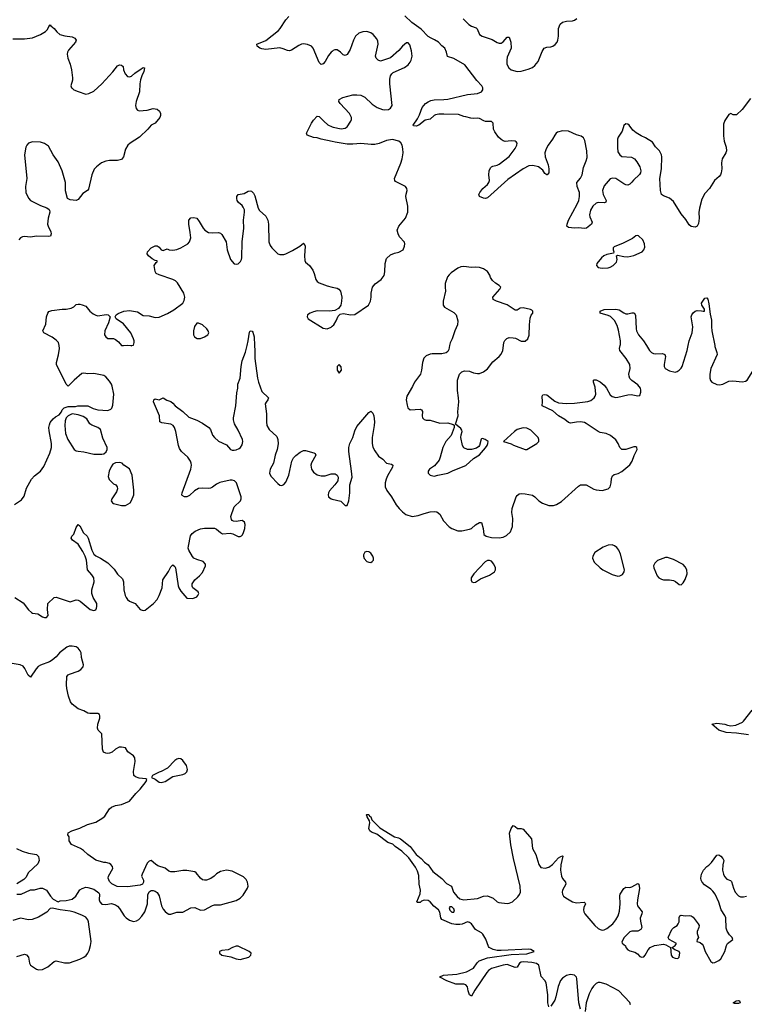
# Model space of a CAD drawing. Header units: inches. Extents: x 1449094 to 1618372, y 389908 to 534307.
# Tile 410 of 494: x 1596840 to 1604167, y 453334 to 463298. Entities that reach past the tile are written whole.
import ezdxf

# ---------------------------------------------------------------- set-up
doc = ezdxf.new("R2010")
doc.units = ezdxf.units.IN
doc.header["$MEASUREMENT"] = 0
for name, color, linetype in [('B5495', 7, 'Continuous'), ('B5496', 7, 'Continuous'), ('B6405', 7, 'Continuous'), ('B6406', 7, 'Continuous')]:
    doc.layers.add(name, color=color, linetype=linetype)

msp = doc.modelspace()

# ---------------------------------------------------------------- linework, layer by layer
at = {"layer": 'B5495', "color": 5}
for points, elevation in [([(1596786.3, 458393.7), (1596860.2, 458439.8), (1596884.1, 458475.9), (1596910, 458556), (1596960.7, 458650), (1596990, 458683.8), (1597050, 458728.2), (1597083.5, 458776.5), (1597144.2, 458910), (1597161.5, 458970), (1597163.1, 459010), (1597138.2, 459138.2), (1597136.4, 459170), (1597141.1, 459198.9), (1597150, 459220.7), (1597179.6, 459260.4), (1597201.5, 459278.5), (1597240.2, 459299.8), (1597262, 459330), (1597269, 459350), (1597290, 459371.3), (1597330, 459384.7), (1597405.4, 459385.4), (1597429.1, 459390.9), (1597530, 459390.4), (1597583.6, 459363.6), (1597630, 459350.4), (1597730, 459344.9), (1597762, 459358), (1597771.6, 459368.4), (1597783.6, 459396.4), (1597793, 459510), (1597776, 459590), (1597769.7, 459610), (1597750, 459640.7), (1597710, 459685.6), (1597690, 459697.4), (1597590, 459718), (1597530, 459714.5), (1597490, 459721.2), (1597470, 459717.2), (1597390, 459649), (1597330, 459588), (1597310, 459608.7), (1597213.2, 459810), (1597213.2, 459830), (1597233, 459907), (1597242, 459970), (1597240.7, 460000)], 540), ([(1596790, 457450.4), (1596877, 457397), (1596930, 457325.5), (1596959.9, 457299.9), (1596970, 457294), (1597025.2, 457285.2), (1597070, 457254.8), (1597090, 457247.3), (1597112.1, 457247.9), (1597129, 457270), (1597122, 457330), (1597126, 457390), (1597190, 457450.8), (1597210, 457453), (1597350, 457408.2), (1597410, 457426.4), (1597430, 457424.4), (1597452.6, 457412.6), (1597551.3, 457330), (1597590, 457318.8), (1597610, 457326.8), (1597618, 457342), (1597621.5, 457358.5), (1597618.7, 457390), (1597583, 457450), (1597568.3, 457490), (1597568.6, 457530), (1597592.7, 457610), (1597588.6, 457650), (1597570, 457679.7), (1597524.4, 457730), (1597514.8, 457830), (1597502, 457870), (1597478.1, 457918.1), (1597430, 457989.6), (1597373.2, 458030), (1597362, 458050), (1597368, 458070), (1597386.6, 458093.4), (1597410, 458161), (1597430, 458191.3), (1597450, 458176), (1597485.7, 458105.7), (1597521.6, 458070), (1597532.7, 458052.7), (1597568.3, 457930), (1597589.5, 457889.4), (1597610, 457872.9), (1597657.1, 457850), (1597730, 457801.3), (1597796.4, 457736.4), (1597830, 457687), (1597878.8, 457638.8), (1597890.3, 457610), (1597893.8, 457530), (1597907.1, 457470), (1597916.1, 457450), (1597930, 457430.3), (1597950, 457414.3), (1598009.1, 457389.1), (1598059.1, 457330), (1598090, 457319.5), (1598110, 457324.2), (1598193.6, 457390), (1598229.8, 457430.2), (1598250, 457470.7), (1598279.7, 457550), (1598288, 457630), (1598346.4, 457713.6), (1598370, 457761), (1598390, 457781), (1598410, 457764.7), (1598414.9, 457750), (1598444.4, 457570), (1598450.3, 457550), (1598470, 457515.5), (1598530, 457444.7), (1598590, 457442), (1598630, 457459.1), (1598642.7, 457470), (1598652, 457490), (1598650, 457498), (1598645.2, 457510), (1598592.7, 457550), (1598585.8, 457565.8), (1598585.6, 457590), (1598609.8, 457630.2), (1598659.6, 457670), (1598690, 457704.9), (1598719.3, 457770), (1598719, 457790), (1598694.2, 457814.2), (1598630, 457834), (1598602.7, 457850), (1598587, 457867), (1598552, 457930), (1598545.1, 457950), (1598545.6, 457970), (1598566.5, 458073.5), (1598582.7, 458097.3), (1598616.3, 458123.7), (1598670, 458144.4), (1598710, 458152.2), (1598810, 458153.4), (1598830, 458144), (1598870, 458107.3), (1598890, 458096.3), (1598970, 458102.4), (1598996, 458096), (1599050, 458068.4), (1599070, 458068.2), (1599083.3, 458076.7), (1599093.2, 458086.8), (1599104.2, 458110), (1599116, 458150), (1599118.9, 458190), (1599113.3, 458213.3), (1599090, 458229.6), (1599030, 458221.6), (1599002.9, 458222.9), (1598990, 458229.2), (1598981, 458241), (1598974, 458270), (1599008, 458370), (1599071.8, 458428.2), (1599081.1, 458450), (1599080.4, 458470), (1599032, 458612), (1599012.2, 458632.2), (1598990, 458637.8), (1598970, 458637.4), (1598865.5, 458614.5), (1598830, 458596.3), (1598790, 458566), (1598770, 458558.7), (1598750, 458555.1), (1598690, 458558.7), (1598650, 458555.1), (1598607.9, 458532.1), (1598556.7, 458483.3), (1598530.4, 458469.7), (1598508, 458470), (1598483.3, 458483.3), (1598479.3, 458490), (1598481.6, 458510), (1598569.6, 458750.3), (1598578, 458790), (1598575.1, 458810), (1598567.3, 458830), (1598540.5, 458870), (1598477.6, 458930), (1598457.8, 458957.8), (1598447.7, 458987.7), (1598418.7, 459130), (1598404.4, 459170), (1598391.2, 459190), (1598370, 459206.3), (1598277.5, 459217.5), (1598257.2, 459230), (1598253.2, 459290), (1598194, 459430), (1598195.3, 459450), (1598210, 459461), (1598250, 459452), (1598290, 459471.3), (1598327.3, 459447.3), (1598370, 459434.8), (1598390, 459418.8), (1598414, 459390), (1598490, 459334.4), (1598550, 459275.8), (1598630, 459244.9), (1598690, 459215.3), (1598751.4, 459171.4), (1598768.4, 459150), (1598790, 459093.4), (1598808.5, 459070), (1598850, 459034.6), (1598930, 458994.9), (1598972.7, 458950), (1598990, 458942.2), (1599010, 458940.7), (1599030, 458944.4), (1599060.3, 458959.7), (1599073.3, 458970), (1599090, 458994.8), (1599096.4, 459030), (1599093.3, 459050), (1599050, 459145.6), (1599012.1, 459210), (1599001.5, 459250), (1599000.9, 459270), (1599024.5, 459390), (1599036.3, 459523.7), (1599047, 459570), (1599047.6, 459610), (1599069.7, 459670), (1599078.3, 459790), (1599090, 459846), (1599125.1, 459934.9), (1599140.3, 460000)], 520), ([(1597962.8, 460000), (1597970, 459998.8), (1597973.3, 460000)], 540), ([(1599216, 460000), (1599219.1, 459950), (1599218.2, 459870), (1599245.3, 459670), (1599255.3, 459630), (1599290, 459534.8), (1599354.8, 459470), (1599350.8, 459450), (1599332.2, 459427.8), (1599323.8, 459410), (1599335.8, 459310), (1599335.8, 459230), (1599340.3, 459190), (1599363.8, 459150), (1599439.3, 459079.3), (1599450.4, 459050), (1599452.3, 459007.7), (1599444.9, 458950), (1599424.2, 458890), (1599406, 458810), (1599374.3, 458750), (1599367.9, 458710), (1599380.4, 458680.4), (1599450, 458603), (1599470, 458588.2), (1599490, 458586), (1599510, 458595.5), (1599530, 458619.1), (1599560.4, 458690), (1599591, 458829), (1599610, 458864), (1599631.2, 458888.8), (1599676.6, 458923.4), (1599710, 458938), (1599730, 458938), (1599814.9, 458914.9), (1599827.3, 458907.3), (1599834.8, 458890), (1599790, 458813.2), (1599785.3, 458790), (1599790.4, 458750), (1599810, 458720.5), (1599850, 458693), (1599890, 458681.6), (1599930, 458683.8), (1599990, 458702), (1600000, 458702.2)], 520), ([(1600000, 458559.2), (1599974, 458530), (1599963, 458510), (1599959.1, 458490), (1599964, 458470), (1599990, 458448), (1600000, 458445.8)], 520), ([(1596810, 454449), (1596855.3, 454450), (1596950, 454491), (1596988.9, 454491.1), (1597046, 454510), (1597070, 454510.8), (1597110.7, 454490.7), (1597152, 454430), (1597179.6, 454399.6), (1597230, 454372), (1597250, 454382), (1597310, 454384.7), (1597370, 454398.8), (1597409, 454430), (1597423.2, 454456.8), (1597450, 454491.3), (1597473.6, 454506.4), (1597510, 454518), (1597530, 454516), (1597590, 454498), (1597641, 454461), (1597646, 454450), (1597644.9, 454390), (1597650.7, 454370), (1597670, 454347.3), (1597710, 454343.8), (1597770, 454353.4), (1597810, 454342), (1597830, 454327.7), (1597850, 454304.9), (1597897.8, 454230), (1597916.5, 454210), (1597950, 454186), (1597990, 454173.5), (1598021.1, 454178.9), (1598046.4, 454193.6), (1598075.5, 454224.5), (1598106, 454270), (1598133.3, 454350), (1598136.5, 454443.5), (1598150, 454472), (1598170, 454484.7), (1598190, 454486), (1598210, 454480.7), (1598230, 454466.8), (1598251.7, 454431.7), (1598275.6, 454330), (1598290, 454298), (1598310, 454272.4), (1598330, 454255.8), (1598350, 454247.2), (1598370, 454245.3), (1598430, 454265.5), (1598490, 454264.9), (1598570.5, 454310.5), (1598610, 454312.7), (1598670, 454286.4), (1598710, 454288.5), (1598790, 454334.9), (1598810, 454339.5), (1598870, 454339.5), (1599030, 454383.1), (1599071, 454409), (1599100.4, 454439.6), (1599142.9, 454510), (1599149.6, 454530), (1599144.5, 454570), (1599130, 454596), (1599104.2, 454624.2), (1598990, 454682), (1598930, 454691.3), (1598870, 454677.4), (1598830, 454653.3), (1598808, 454630), (1598773.9, 454606.1), (1598730, 454589.6), (1598710, 454589.5), (1598690, 454595.1), (1598670, 454609.4), (1598624.4, 454664.4), (1598610, 454675.1), (1598530, 454688.5), (1598490.3, 454689.7), (1598410, 454676.2), (1598370, 454674.5), (1598350, 454680.9), (1598310, 454712.3), (1598237, 454737), (1598212.3, 454752.3), (1598170, 454789), (1598150, 454784), (1598130, 454762), (1598077.3, 454650), (1598071, 454630), (1598091.3, 454590), (1598091.3, 454570), (1598082, 454550), (1598059.1, 454540.9), (1597930, 454524.5), (1597826, 454526), (1597773.6, 454553.6), (1597750, 454578), (1597735.3, 454610), (1597738, 454630), (1597782, 454710), (1597778, 454730), (1597762, 454750), (1597750, 454759), (1597710, 454769), (1597690, 454769), (1597610, 454793.2), (1597529, 454850), (1597484, 454890), (1597454, 454910), (1597365.2, 454950), (1597339, 454990), (1597339, 455030), (1597328.7, 455050), (1597329.3, 455070.7), (1597368, 455090), (1597450, 455116.3), (1597526.7, 455153.3), (1597610, 455178), (1597679.5, 455220.5), (1597701.3, 455238.7), (1597748.3, 455311.7), (1597770, 455330.7), (1597810, 455346.8), (1597870, 455356), (1597950, 455391), (1598014.2, 455465.8), (1598059, 455510), (1598118, 455590), (1598126, 455610), (1598115.3, 455615.3), (1598050, 455621.2), (1598010, 455637.2), (1597994, 455650), (1597989.6, 455690), (1598009.6, 455790), (1598004.5, 455830), (1597992.7, 455850), (1597934, 455890), (1597909, 455929), (1597870, 455937.2), (1597845.2, 455934.8), (1597810, 455917.2), (1597774.6, 455885.4), (1597750, 455876.3), (1597730, 455873), (1597710, 455876.3), (1597687.2, 455887.3), (1597677.5, 455917.5), (1597669.7, 456069.7), (1597634.5, 456110), (1597626.3, 456130), (1597631.1, 456170), (1597651.5, 456230), (1597651.8, 456251.8), (1597646, 456266), (1597630, 456277.2), (1597550, 456277), (1597530, 456282), (1597490, 456302.4), (1597430, 456324.7), (1597372.6, 456372.6), (1597355.1, 456395.1), (1597333.1, 456453.1), (1597315.5, 456530), (1597312.9, 456567.1), (1597316.9, 456650), (1597330.9, 456669.1), (1597343.5, 456676.5), (1597430, 456705.3), (1597457.7, 456722.3), (1597480.9, 456750), (1597485.1, 456770), (1597465.3, 456845.3), (1597460.9, 456890), (1597453.1, 456910), (1597430, 456938.3), (1597410, 456951.4), (1597370, 456959.9), (1597340.9, 456959), (1597317, 456950), (1597243.1, 456890), (1597208.4, 456850), (1597170, 456816.9), (1597140.8, 456799.2), (1597050, 456765.6), (1597027.9, 456752.1), (1597008.2, 456730), (1596950, 456644), (1596925.4, 456665.4), (1596893.8, 456733.8), (1596876.5, 456756.5), (1596844, 456770), (1596763.5, 456783.5)], 520), ([(1596809.6, 454910.4), (1596864.1, 454884.1), (1596930, 454864), (1597010, 454850.8), (1597030, 454831.3), (1597038.8, 454790), (1597023.5, 454756.5), (1596930.4, 454669.6), (1596901.6, 454618.4), (1596883.8, 454596.2), (1596810, 454554)], 520), ([(1596810, 453816.5), (1596890, 453840.4), (1596910, 453835.5), (1596928.2, 453810), (1596938, 453750), (1596950.7, 453730), (1597010, 453688.4), (1597030, 453682.4), (1597070, 453685.3), (1597126.5, 453713.5), (1597190, 453768), (1597210, 453772.7), (1597293.3, 453753.3), (1597345.6, 453754.4), (1597450, 453790.3), (1597490, 453810.3), (1597512.2, 453827.8), (1597529.8, 453850.2), (1597541.9, 453878.1), (1597557, 453930), (1597563, 453970), (1597536.8, 454170), (1597529.7, 454190), (1597510, 454214.3), (1597470, 454237.4), (1597390, 454266.6), (1597350, 454277.2), (1597249.2, 454289.2), (1597170, 454308), (1597150, 454302), (1597113.7, 454266.3), (1597030, 454217.2), (1596966, 454194), (1596930, 454189.3), (1596850, 454204.5), (1596770, 454180.9)], 520)]:
    msp.add_lwpolyline(points, dxfattribs=dict(at, elevation=elevation))
for points, elevation in [([(1597370, 459309), (1597330, 459288.7), (1597310.6, 459269.4), (1597301.6, 459238.4), (1597297.6, 459190), (1597302.4, 459110), (1597328.4, 459050), (1597390.4, 458950.4), (1597410, 458936.3), (1597430, 458930.5), (1597490, 458926.7), (1597590, 458902.4), (1597670, 458900.7), (1597690, 458906), (1597714.8, 458925.2), (1597726, 458950), (1597723.7, 458970), (1597682.5, 459062.5), (1597656.2, 459150), (1597630, 459173), (1597570, 459196.2), (1597550, 459209.5), (1597517.7, 459257.7), (1597482, 459282), (1597430, 459299.3)], 540), ([(1597850, 458816), (1597807.7, 458812.3), (1597781.1, 458798.9), (1597765.8, 458774.2), (1597745.5, 458730), (1597734.4, 458674.4), (1597744.7, 458644.7), (1597790, 458602.8), (1597811.3, 458590), (1597826, 458570), (1597830.7, 458550.7), (1597818.5, 458521.5), (1597771, 458450), (1597766.8, 458430), (1597778, 458410), (1597790, 458402.8), (1597870, 458380.7), (1597910, 458380.7), (1597956, 458410), (1597970, 458431.3), (1597993.6, 458490), (1597995.9, 458535.9), (1597977, 458690), (1597950, 458753.2), (1597894, 458790), (1597875.3, 458810)], 540), ([(1598450, 455821.2), (1598430, 455816), (1598410, 455801.2), (1598335.5, 455724.5), (1598270.6, 455689.4), (1598250, 455684), (1598182, 455650), (1598174, 455630), (1598210, 455612), (1598250, 455582.8), (1598270, 455578.8), (1598310, 455587.3), (1598390, 455638.8), (1598490, 455659.3), (1598513.2, 455670), (1598530, 455686.8), (1598536.2, 455710), (1598526.6, 455750), (1598490, 455801.2), (1598470, 455817.2)], 520), ([(1599050, 453922.7), (1599030, 453922.7), (1598992, 453910), (1598950, 453886.6), (1598882.8, 453877.2), (1598861, 453870), (1598859.1, 453850), (1598884.9, 453830), (1598975.8, 453815.8), (1599030, 453793.7), (1599070, 453788.4), (1599157.2, 453810), (1599177.2, 453830), (1599181.2, 453850), (1599162, 453870)], 520)]:
    msp.add_lwpolyline(points, close=True, dxfattribs=dict(at, elevation=elevation))
at = {"layer": 'B5496', "color": 5}
for points, elevation in [([(1596770, 463103.1), (1596890, 463106), (1596970, 463116.4), (1597051.7, 463148.3), (1597102.7, 463177.3), (1597120.2, 463199.8), (1597134, 463230), (1597150, 463246), (1597156.1, 463236.1), (1597190.4, 463210), (1597214.9, 463174.9), (1597244.7, 463150), (1597295.9, 463135.9), (1597370, 463124), (1597398, 463110), (1597410.7, 463090), (1597404, 463070), (1597334, 462990), (1597324.2, 462970), (1597321.1, 462950), (1597327.4, 462910), (1597349.1, 462849.1), (1597362.8, 462790), (1597375.6, 462710), (1597373.9, 462686.1), (1597358, 462630), (1597363.8, 462610), (1597370, 462603.8), (1597389.2, 462589.2), (1597430, 462570.3), (1597510, 462545.7), (1597539, 462550), (1597590, 462575.8), (1597669.8, 462650.2), (1597780.9, 462770), (1597830, 462831), (1597850, 462841), (1597870, 462838), (1597886, 462826), (1597891.3, 462790), (1597906.8, 462750), (1597930, 462724.7), (1597950, 462718.8), (1597970, 462725.5), (1598003.5, 462756.5), (1598070, 462801.6), (1598090, 462813.4), (1598102, 462810), (1598094.4, 462774.4), (1598074, 462730), (1598062.6, 462690), (1598054.9, 462650), (1598052.2, 462570), (1598016.4, 462470), (1598010.7, 462430), (1598018, 462398), (1598030, 462382.8), (1598050, 462377.3), (1598130, 462383.8), (1598190, 462399.3), (1598230, 462393.4), (1598252.8, 462372.8), (1598264, 462350), (1598264, 462330), (1598256.3, 462310), (1598210.6, 462250), (1598168.7, 462231.3), (1598134.4, 462190), (1598052.4, 462110), (1597956.3, 462050), (1597933, 462030), (1597910.3, 461989.7), (1597890.4, 461910), (1597870, 461884.5), (1597830, 461874.5), (1597750, 461874), (1597710, 461867.3), (1597666.8, 461850), (1597616.3, 461810), (1597594.7, 461785.3), (1597568.2, 461730), (1597536.1, 461583.9), (1597526, 461570), (1597479.9, 461540.1), (1597430, 461479), (1597410, 461469), (1597350, 461474), (1597324, 461490), (1597305.1, 461565.1), (1597303, 461650), (1597270, 461769.3), (1597230, 461858.4), (1597179.7, 461930), (1597130, 462016.9), (1597090, 462047.1), (1597050, 462059.8), (1596970, 462063.5), (1596930, 462049.5), (1596912.7, 462030), (1596903.7, 462010), (1596889.1, 461930.9), (1596914, 461690), (1596899.5, 461610), (1596902.6, 461550), (1596930, 461490.6), (1596950.3, 461470.3), (1597050, 461418.4), (1597115.8, 461395.8), (1597138, 461378), (1597142.8, 461370), (1597144, 461350), (1597127.7, 461290), (1597122.8, 461230), (1597127.3, 461210), (1597156, 461150), (1597158, 461130), (1597150.7, 461109.3), (1597135.3, 461104.7), (1597010, 461106), (1596950, 461096), (1596890, 461102.7), (1596870, 461099.3), (1596850, 461089.2), (1596830, 461069.2)], 540), ([(1600000, 462978), (1599990, 462969.4), (1599964.1, 462935.9), (1599930, 462875.1), (1599910, 462852.3), (1599890, 462846.6), (1599870, 462864), (1599807.8, 463010), (1599789.4, 463030), (1599750, 463048.2), (1599710, 463053.7), (1599689.1, 463050.9), (1599662.2, 463037.8), (1599590, 462989.3), (1599570, 462984.5), (1599550, 462987), (1599504.9, 463004.9), (1599470, 463013), (1599330, 462998), (1599290, 463002.9), (1599268.7, 463010), (1599242, 463030), (1599238, 463050), (1599330.9, 463089.1), (1599456.9, 463190), (1599474.7, 463210), (1599530, 463297.3), (1599560.9, 463330)], 540), ([(1600000, 462064.7), (1599890, 462089.5), (1599850, 462102.7), (1599810, 462106), (1599746, 462130), (1599739, 462150), (1599790, 462252), (1599810, 462282), (1599850, 462322), (1599870, 462318), (1599914.8, 462270), (1599955.8, 462235.8), (1600000, 462213.7)], 540), ([(1597973.3, 460000), (1597990, 460006), (1597998, 460030), (1597996.2, 460050), (1597991.3, 460070), (1597963.5, 460130), (1597890, 460222), (1597815.3, 460270), (1597806, 460290), (1597815.3, 460310), (1597835.5, 460324.5), (1597891.9, 460348.1), (1597950, 460354.4), (1598030, 460342), (1598090, 460306), (1598150, 460301.6), (1598210, 460283.1), (1598250, 460287), (1598335.6, 460324.4), (1598399.4, 460360.6), (1598488.7, 460430), (1598504.7, 460455.3), (1598509, 460490), (1598499, 460530), (1598436.1, 460636.1), (1598415.6, 460655.6), (1598390, 460669.6), (1598250, 460716), (1598222, 460730), (1598209, 460750), (1598201.2, 460810), (1598220.2, 460839.8), (1598231.5, 460848.5), (1598230, 460858), (1598210, 460862), (1598178.6, 460878.6), (1598143.7, 460910), (1598129.5, 460930), (1598132.3, 460950), (1598169.7, 460990.3), (1598210, 461010.4), (1598230, 461010.4), (1598250, 460998), (1598270, 460968.2), (1598290, 460963.8), (1598330, 460979.3), (1598350.4, 460970.4), (1598390, 460964.4), (1598430, 460974), (1598469.7, 460990.3), (1598539.3, 461030), (1598557, 461050), (1598569.6, 461090), (1598565.8, 461145.8), (1598549.4, 461230), (1598549.3, 461270), (1598570, 461294.8), (1598602, 461298), (1598630.5, 461290.5), (1598656.7, 461256.7), (1598696.3, 461190), (1598714, 461170), (1598750, 461146), (1598790, 461140.5), (1598850, 461144.9), (1598870, 461138.8), (1598885.8, 461125.8), (1598927.7, 461050), (1598937.1, 460970), (1598973.4, 460870), (1599010, 460826.8), (1599030, 460822.8), (1599050, 460826.8), (1599072.3, 460850), (1599082, 460870), (1599085.1, 460890), (1599089.7, 461050.3), (1599107.8, 461190), (1599103, 461270), (1599115.1, 461350), (1599113.1, 461373.1), (1599101.3, 461401.3), (1599090, 461417), (1599052.7, 461450), (1599040.9, 461470), (1599036, 461490), (1599037.2, 461510), (1599050, 461530.6), (1599110, 461538), (1599150, 461562.8), (1599170, 461566.8), (1599182.8, 461562.8), (1599203.5, 461543.5), (1599216.8, 461516.8), (1599250.5, 461390), (1599266.3, 461366.3), (1599328.2, 461310), (1599348, 461270), (1599355.5, 461230), (1599360.3, 461050), (1599371.7, 461011.7), (1599388.9, 460988.9), (1599450.5, 460930.5), (1599470, 460922), (1599510, 460923), (1599530, 460928.2), (1599597.7, 460962.3), (1599671.9, 461008.1), (1599710, 461038), (1599718, 461030), (1599726.8, 461006.8), (1599719.3, 460910), (1599722.4, 460862.4), (1599730, 460846), (1599770.8, 460810), (1599804.5, 460764.5), (1599818.8, 460730), (1599834, 460670), (1599846.8, 460650), (1599870, 460636.3), (1599950, 460605.5), (1600000, 460593.1)], 540), ([(1597240.7, 460000), (1597240.7, 460000.7), (1597231.3, 460030), (1597210, 460053.6), (1597170, 460084.2), (1597084, 460130), (1597074, 460150), (1597103.2, 460216.8), (1597112.7, 460290), (1597124, 460330), (1597136, 460344), (1597165.1, 460354.9), (1597270, 460368.4), (1597311.7, 460368.3), (1597362, 460378), (1597387.5, 460392.5), (1597410, 460416), (1597430, 460421), (1597450, 460421), (1597473.7, 460413.7), (1597510, 460398.8), (1597550, 460347.3), (1597582.3, 460322.3), (1597610, 460308), (1597630, 460303), (1597714.4, 460314.4), (1597734, 460310), (1597754, 460290), (1597738.8, 460230), (1597700.5, 460150), (1597699.1, 460110), (1597710, 460087.3), (1597730, 460073.4), (1597790, 460070.5), (1597810, 460062), (1597838.8, 460038.8), (1597870, 460002.8), (1597890, 460000.5), (1597930, 460005.5), (1597962.8, 460000)], 540), ([(1600000, 460351.9), (1599970.5, 460349.5), (1599850, 460352.8), (1599810, 460342.9), (1599778, 460330), (1599751.3, 460310), (1599746, 460290), (1599758, 460270), (1599910, 460177.3), (1599950, 460170.7), (1599990, 460187.3), (1600000, 460196.1)], 540), ([(1599140.3, 460000), (1599152, 460050), (1599162.7, 460137.3), (1599169.3, 460150.7), (1599190, 460144.7), (1599196.3, 460136.3), (1599210.4, 460090.3), (1599216, 460000)], 520)]:
    msp.add_lwpolyline(points, dxfattribs=dict(at, elevation=elevation))
at = {"layer": 'B5496', "color": 5, "elevation": 540}
msp.add_lwpolyline([(1598650, 460228.7), (1598630, 460228), (1598607.5, 460192.5), (1598597.3, 460150), (1598599.1, 460110), (1598607.3, 460090), (1598633.4, 460073.4), (1598670, 460073.4), (1598710, 460087.3), (1598742, 460110), (1598750, 460122), (1598753.2, 460130), (1598745.2, 460150), (1598733.2, 460170), (1598690, 460209)], close=True, dxfattribs=at)
at = {"layer": 'B6405', "color": 5}
for points, elevation in [([(1600000, 458445.8), (1600086.4, 458426.4), (1600130, 458382), (1600150, 458382), (1600168.7, 458430), (1600177, 458510), (1600177, 458590), (1600200.7, 458670), (1600196.4, 458730), (1600168.1, 458928.1), (1600169.7, 458970), (1600178, 459010), (1600208.8, 459071.2), (1600230, 459137.3), (1600250, 459180.7), (1600370, 459324.7), (1600390, 459336), (1600410, 459318), (1600420.5, 459290), (1600428.4, 459230), (1600426, 459190), (1600405.7, 459070), (1600405.3, 459010), (1600412.2, 458972.2), (1600430, 458936), (1600470, 458881), (1600511, 458850), (1600550, 458810.8), (1600599.9, 458799.9), (1600613.4, 458790), (1600610.4, 458770), (1600558.2, 458681.8), (1600544.6, 458650), (1600534.3, 458610), (1600536.9, 458570), (1600552.2, 458532.2), (1600601.3, 458470), (1600647.6, 458387.6), (1600676.3, 458350), (1600710, 458316.3), (1600746, 458290), (1600810, 458270.5), (1600870, 458279.3), (1600930, 458302.4), (1600990, 458317.1), (1601030, 458320.5), (1601056.7, 458316.7), (1601090, 458294.8), (1601127.3, 458227.3), (1601184.7, 458164.7), (1601210, 458147.7), (1601270, 458126), (1601310, 458124.4), (1601390, 458141.6), (1601410, 458150.5), (1601450, 458184.9), (1601490, 458210.8), (1601510, 458211.3), (1601525.5, 458150), (1601534, 458090), (1601558, 458070), (1601610, 458059.1), (1601690, 458053.4), (1601730, 458062), (1601762, 458078), (1601803.9, 458116.1), (1601822.9, 458170), (1601825.6, 458250), (1601817.6, 458310), (1601821.6, 458350), (1601862, 458470), (1601870, 458482.8), (1601890, 458498.8), (1601910, 458502.8), (1601950, 458501), (1602027.1, 458487.1), (1602050, 458470.8), (1602090.8, 458430), (1602126.9, 458406.9), (1602190, 458383), (1602236.6, 458383.4), (1602270, 458393.4), (1602318.6, 458421.4), (1602490, 458578.8), (1602510, 458590.6), (1602570, 458590.4), (1602646.7, 458546.7), (1602670, 458542), (1602730, 458533.4), (1602789.6, 458550.4), (1602810, 458571), (1602820.5, 458610), (1602823.8, 458656.2), (1602836.1, 458683.9), (1602850, 458694.4), (1602893.2, 458706.8), (1602930, 458724.9), (1603010, 458794.9), (1603034, 458830), (1603052.4, 458887.6), (1603084, 458950), (1603082, 458970), (1603070, 458976), (1603050, 458975.1), (1602970.4, 458949.6), (1602929.6, 458949.7), (1602907.8, 458967.8), (1602892, 459010), (1602867.9, 459047.9), (1602813.2, 459090), (1602769.7, 459109.7), (1602710, 459120.5), (1602690, 459129.6), (1602570, 459213.3), (1602550, 459222.4), (1602510, 459228), (1602470, 459226.6), (1602410, 459215.6), (1602390, 459222.9), (1602352.9, 459252.9), (1602290, 459291.1), (1602230, 459338.5), (1602122.7, 459390), (1602127.8, 459430), (1602122.7, 459490), (1602130, 459501), (1602150, 459506.8), (1602170, 459500.7), (1602250, 459438.4), (1602290, 459421.7), (1602370, 459415.8), (1602450, 459416.9), (1602584.2, 459435.8), (1602614.9, 459445.1), (1602648.9, 459471.1), (1602660.4, 459490), (1602665.7, 459510), (1602658.2, 459578.2), (1602642, 459630), (1602644, 459650), (1602650, 459654.8), (1602670, 459652.7), (1602710, 459632), (1602750, 459599.5), (1602773.4, 459570), (1602810, 459503), (1602830, 459485.7), (1602870, 459476.5), (1602890, 459477.7), (1602990, 459502), (1603024.4, 459504.4), (1603090, 459490.8), (1603110, 459496), (1603121.6, 459530), (1603122.4, 459550), (1603116.3, 459570), (1603090, 459604.5), (1603030, 459645.6), (1603008.8, 459668.8), (1603001.7, 459690), (1603001.1, 459710), (1603014, 459770), (1603009.6, 459810), (1602974, 459870), (1602909.6, 459950), (1602904.5, 459970), (1602912.4, 460000)], 520), ([(1601187.9, 460000), (1601180.5, 459959.5), (1601170, 459939), (1601152.5, 459927.5), (1601110, 459916.2), (1601010, 459918.4), (1600990, 459914.5), (1600950, 459895.1), (1600928.5, 459871.5), (1600913, 459830), (1600902.4, 459750), (1600892.4, 459710), (1600832.4, 459630), (1600813.9, 459586.1), (1600754, 459490), (1600747.3, 459450), (1600756.8, 459396.8), (1600766.8, 459370), (1600790, 459351), (1600890, 459357.3), (1600904.7, 459350), (1600913.2, 459333.2), (1600910.6, 459290), (1600914, 459270), (1600930, 459250.8), (1600950, 459246), (1600990, 459245.5), (1601090, 459214), (1601170, 459218.8), (1601222, 459202), (1601234, 459194), (1601232, 459170), (1601202, 459090), (1601150.7, 459030), (1601118, 458970), (1601093.4, 458870), (1601080.4, 458839.6), (1601034.9, 458785.1), (1600984.7, 458750), (1600971.3, 458730), (1600971.3, 458710), (1600992, 458690), (1601030, 458677.3), (1601070, 458688), (1601170, 458708), (1601223.3, 458736.7), (1601350, 458787.7), (1601430, 458858.8), (1601490, 458896), (1601550, 458964.7), (1601568.7, 458990), (1601575.3, 459010), (1601578, 459030), (1601548, 459050), (1601521, 459059), (1601510, 459058), (1601507.1, 459052.9), (1601490.6, 458989.4), (1601482, 458978), (1601458, 458962), (1601410.4, 458949.6), (1601370, 458947.3), (1601330, 458966), (1601317, 458990), (1601302.7, 459070), (1601303.2, 459096.8), (1601314, 459130), (1601310, 459146), (1601300.2, 459160.2), (1601246, 459206), (1601273.2, 459290), (1601269.3, 459330), (1601279.3, 459430), (1601278, 459470), (1601265.8, 459545.8), (1601266.6, 459650), (1601287.5, 459712.5), (1601310, 459734.8), (1601336.5, 459743.5), (1601390, 459741), (1601430, 459725.5), (1601470, 459719.3), (1601490, 459719.3), (1601530, 459734.4), (1601570, 459766), (1601624.2, 459835.8), (1601689.3, 459890), (1601710, 459914.8), (1601725.1, 459950), (1601731.7, 460000)], 540), ([(1603179.5, 460000), (1603210, 459950.4), (1603230, 459930.3), (1603250, 459919.6), (1603270, 459916.9), (1603341.3, 459921.3), (1603364, 459910), (1603370.3, 459890), (1603357, 459810), (1603358.4, 459790), (1603368.2, 459770), (1603410, 459746.4), (1603470, 459733), (1603490, 459738), (1603510, 459752.7), (1603528.5, 459771.5), (1603538.9, 459790), (1603588.7, 459950), (1603599.9, 460000)], 520), ([(1603868.3, 460000), (1603870.3, 459990), (1603890.3, 459930), (1603891.7, 459910), (1603830.3, 459770), (1603818, 459710), (1603819.3, 459670), (1603826.9, 459646.9), (1603838.8, 459630), (1603890, 459606.4), (1603915.3, 459604.7), (1603949.6, 459610.4), (1604010, 459640.5), (1604050, 459643.8), (1604150, 459633), (1604180.1, 459639.9), (1604197.2, 459650), (1604271.3, 459768.7), (1604324, 459836), (1604341.7, 459870), (1604355.1, 459910), (1604353, 459950), (1604328.6, 460000)], 520), ([(1600000, 458702.2), (1600030, 458702.8), (1600051.3, 458690), (1600061, 458670), (1600056, 458630), (1600027.3, 458590), (1600000, 458559.2)], 520), ([(1604210, 456062.3), (1604090, 456078.4), (1603985.3, 456085.3), (1603910, 456109.3), (1603838, 456170), (1603890, 456180.7), (1603969.6, 456170.4), (1603997.8, 456157.8), (1604030, 456151.3), (1604081.4, 456158.6), (1604149.4, 456190), (1604160.7, 456199.3), (1604246.3, 456310)], 480), ([(1602190, 453309), (1602182.4, 453350), (1602182.2, 453430), (1602163.1, 453550), (1602150, 453576.2), (1602114.3, 453614.3), (1602089.3, 453730), (1602066.3, 453746.3), (1602018, 453758), (1601937.8, 453762.3), (1601910, 453758.9), (1601893.4, 453750), (1601870, 453709.3), (1601850, 453707.3), (1601770, 453736.2), (1601730, 453729.6), (1601610, 453696.3), (1601582.4, 453677.6), (1601563.7, 453656.3), (1601442.6, 453477.4), (1601410, 453415.3), (1601390, 453428.7), (1601376, 453470), (1601369.2, 453510), (1601351.8, 453531.8), (1601330, 453538), (1601250, 453539), (1601158, 453570), (1601090, 453608.7), (1601090, 453612), (1601126, 453630), (1601259.2, 453640.8), (1601357.6, 453662.4), (1601430, 453698.9), (1601467.7, 453752.3), (1601487.3, 453772.7), (1601570, 453805.6), (1601810, 453839.3), (1601970, 453844.7), (1602042, 453870), (1602010, 453889.3), (1601990, 453891.7), (1601710, 453877.9), (1601670, 453879), (1601628.3, 453888.3), (1601588.6, 453908.6), (1601579.5, 453919.5), (1601553.3, 453993.3), (1601523.7, 454043.7), (1601510, 454056.8), (1601450, 454089.8), (1601407.4, 454147.4), (1601390, 454163.5), (1601370, 454168), (1601313.8, 454146.2), (1601290, 454142), (1601250, 454140.3), (1601210, 454147.9), (1601110, 454193.7), (1601098.9, 454210), (1601087.1, 454267.2), (1601074, 454290), (1601028.5, 454328.5), (1600990.9, 454370.9), (1600970, 454384.8), (1600931.2, 454388.8), (1600903.1, 454376.9), (1600890, 454365.6), (1600863.2, 454363.2), (1600855.3, 454370), (1600890, 454451.3), (1600894, 454490), (1600880.2, 454550), (1600877.5, 454637.5), (1600862.3, 454682.3), (1600841.3, 454721.3), (1600775.7, 454815.7), (1600704.2, 454884.2), (1600638.4, 454930), (1600613.4, 454953.4), (1600564, 454970), (1600450, 455056), (1600397.2, 455077.2), (1600381.2, 455090), (1600372.1, 455112.1), (1600379.3, 455170), (1600377.2, 455190), (1600352.7, 455230), (1600346.6, 455250), (1600350, 455256), (1600370, 455253.7), (1600379, 455239), (1600391.2, 455230), (1600400.6, 455200.6), (1600481.2, 455121.2), (1600630.6, 455030.6), (1600670, 455019.1), (1600690, 455008.2), (1600790, 454932.6), (1600849.3, 454849.3), (1600901.1, 454810), (1600932.8, 454772.8), (1600970, 454746.7), (1601019.3, 454679.3), (1601110, 454607.7), (1601157.6, 454557.6), (1601206.8, 454530), (1601226, 454470), (1601263.9, 454423.9), (1601290, 454402), (1601330, 454390.3), (1601470, 454404.9), (1601530, 454428), (1601570, 454433), (1601626.9, 454406.9), (1601670, 454370.4), (1601684.4, 454364.4), (1601770, 454355.2), (1601790, 454356.5), (1601824.5, 454370), (1601878.2, 454421.8), (1601895.2, 454444.8), (1601903, 454470), (1601902.2, 454530), (1601834.7, 454810), (1601808.2, 454948.2), (1601793.6, 455066.4), (1601810, 455114), (1601830, 455142), (1601850, 455134), (1601872.7, 455112.7), (1601910, 455114.8), (1601930, 455106.8), (1602014, 455010), (1602027.3, 454910), (1602060.7, 454850), (1602090.5, 454750.5), (1602110, 454718), (1602153.4, 454713.4), (1602190, 454720.4), (1602229.6, 454750), (1602290, 454815.5), (1602311, 454831), (1602330, 454838), (1602333.7, 454833.7), (1602312.8, 454747.2), (1602307.2, 454690), (1602318.4, 454630), (1602328.9, 454608.9), (1602360.7, 454570), (1602362.8, 454550), (1602330, 454488.7), (1602324.9, 454470), (1602328.5, 454450), (1602340.4, 454430), (1602363, 454410), (1602430, 454370.4), (1602470, 454362), (1602547.5, 454367.5), (1602558.8, 454358.8), (1602562, 454350), (1602546.3, 454313.7), (1602541.7, 454290), (1602544.4, 454270), (1602554.7, 454250), (1602657.2, 454130), (1602690, 454100.7), (1602710, 454090.2), (1602730, 454085.6), (1602750, 454088.4), (1602777.9, 454102.1), (1602839.7, 454150), (1602869.7, 454190), (1602891.1, 454230), (1602904.4, 454275.6), (1602911.3, 454351.3), (1602907.2, 454432.8), (1602912.7, 454450), (1602950, 454506.8), (1602970, 454520.7), (1603010, 454516.3), (1603030, 454522), (1603090, 454556), (1603102, 454550), (1603107.5, 454507.5), (1603086, 454390), (1603084.6, 454350), (1603088.7, 454330), (1603096.7, 454316.7), (1603135.5, 454270), (1603132.7, 454250), (1603113.8, 454206.2), (1603116.2, 454176.2), (1603132.7, 454110), (1603120.7, 454090), (1603090, 454074.5), (1603030, 454075.1), (1603010, 454067.8), (1602951.8, 454010), (1602928, 453968), (1602934, 453954), (1602967.1, 453927.1), (1602971, 453910), (1602990, 453884.9), (1603010, 453874), (1603062, 453862), (1603086.4, 453846.4), (1603110, 453818.8), (1603130, 453810.8), (1603150, 453814.8), (1603165.2, 453830), (1603194.2, 453885.8), (1603215.3, 453910), (1603258, 453930), (1603350, 453943), (1603375.5, 453935.5), (1603422, 453910), (1603428, 453830), (1603442.8, 453810), (1603470, 453800.7), (1603490, 453798), (1603498, 453802), (1603508.9, 453811.1), (1603510, 453814), (1603514.5, 453850), (1603510, 453868), (1603465.2, 453885.2), (1603442, 453902), (1603438, 453910), (1603468.7, 453930), (1603482, 453950), (1603408, 453990), (1603399, 454010), (1603435.1, 454090), (1603453.2, 454110), (1603487.8, 454132.2), (1603499.5, 454150), (1603507.3, 454170), (1603510, 454214), (1603515.3, 454230), (1603530, 454237.3), (1603570, 454230.4), (1603613.7, 454233.7), (1603630, 454230.8), (1603650, 454214.8), (1603702, 454150), (1603710.7, 454130), (1603708, 454110), (1603690.4, 454069.6), (1603690.4, 454050), (1603705.5, 454010), (1603690.8, 453990), (1603686.8, 453970), (1603719.9, 453959.9), (1603743, 453943), (1603752, 453930), (1603770.3, 453870), (1603830, 453766), (1603850, 453754), (1603870, 453756.3), (1603910, 453776.3), (1603930, 453794.8), (1603972, 453870), (1603987.3, 453930), (1603997.6, 453950), (1604052.3, 453990), (1604043.7, 454010), (1604017, 454037), (1603993, 454073), (1603984.4, 454104.4), (1603979.1, 454210), (1603971.4, 454231.4), (1603932.4, 454290), (1603910, 454369.3), (1603871.2, 454450), (1603850, 454479.5), (1603830, 454498), (1603764.4, 454544.4), (1603740.9, 454570), (1603732.3, 454590), (1603729.5, 454610.5), (1603736, 454650), (1603753.2, 454690), (1603789, 454730), (1603810, 454742.8), (1603837.2, 454770), (1603890, 454844.7), (1603910, 454846), (1603930, 454834.8), (1603952, 454810), (1603962, 454790), (1603950, 454746), (1603946, 454690), (1603955.5, 454650), (1603967.1, 454627.1), (1603990, 454602), (1604028, 454588), (1604038, 454578), (1604058.4, 454510), (1604076.4, 454470), (1604110, 454430.5), (1604130, 454422), (1604159.7, 454420.3), (1604190, 454427.7)], 480), ([(1602510, 453285.2), (1602494.7, 453350), (1602474.7, 453594.7), (1602469.5, 453609.5), (1602450, 453629), (1602410, 453637.2), (1602370, 453626.6), (1602330, 453599.6), (1602310, 453576.2), (1602284.7, 453515.3), (1602262.3, 453410), (1602250, 453376), (1602210, 453316)], 480), ([(1603017.2, 453330), (1603010, 453353.6), (1602899.5, 453470), (1602770, 453539), (1602710, 453556.2), (1602690, 453554.4), (1602670, 453545.1), (1602642, 453518), (1602626, 453494), (1602600.1, 453439.9), (1602567.6, 453350), (1602557.3, 453262.7)], 480)]:
    msp.add_lwpolyline(points, dxfattribs=dict(at, elevation=elevation))
for points, elevation in [([(1600070, 459808), (1600052, 459790), (1600052, 459750), (1600070, 459722), (1600093.2, 459750), (1600090, 459786)], 540), ([(1601930, 459168), (1601870.7, 459150), (1601843, 459130), (1601734, 459030), (1601810, 459004.9), (1601832.3, 458992.3), (1601950, 458947.7), (1601970, 458947.7), (1602068.7, 459010), (1602088.7, 459030), (1602088.7, 459050), (1602082, 459070), (1602010, 459143.7), (1601970, 459164.2)], 540), ([(1602830, 457984.2), (1602790, 457981.6), (1602739.5, 457960.5), (1602655.2, 457904.8), (1602635.5, 457870), (1602633, 457850), (1602650.7, 457810), (1602710.4, 457750), (1602736.3, 457730), (1602830, 457683.7), (1602890, 457668.4), (1602910, 457670.6), (1602934.9, 457685.1), (1602952.3, 457710), (1602955.1, 457730), (1602915.1, 457890), (1602897.4, 457930), (1602877.8, 457957.8), (1602854.6, 457974.6)], 520), ([(1600350, 457916.2), (1600328.9, 457911.1), (1600315.9, 457884.1), (1600315.5, 457870), (1600324.4, 457844.4), (1600350, 457814.8), (1600370, 457807.3), (1600390, 457806.8), (1600405.6, 457814.4), (1600419, 457830), (1600419.3, 457850), (1600412, 457870), (1600390, 457898), (1600370, 457911.8)], 520), ([(1601590, 457825.2), (1601570, 457825.2), (1601546.4, 457813.6), (1601431, 457690), (1601406.8, 457650), (1601406.4, 457626.4), (1601412, 457610), (1601430, 457604), (1601450, 457607.7), (1601500.7, 457639.3), (1601590, 457677.1), (1601641.2, 457710), (1601653.2, 457730), (1601653.2, 457750), (1601634, 457790), (1601610, 457819)], 520), ([(1603390, 457855.3), (1603370, 457855.3), (1603290, 457825.2), (1603261.1, 457798.9), (1603250.8, 457770), (1603254, 457750), (1603286, 457670), (1603304.7, 457650), (1603330, 457636), (1603350, 457630.8), (1603410, 457630.6), (1603450, 457622), (1603472.5, 457612.5), (1603510, 457584), (1603530, 457580.7), (1603550, 457598.8), (1603570, 457634.8), (1603589.6, 457690), (1603585.1, 457730), (1603570, 457761.2), (1603550, 457783.7), (1603450, 457834)], 520), ([(1601190, 454320.9), (1601184.6, 454310), (1601190, 454287), (1601210, 454267.9), (1601230, 454267), (1601236.9, 454290), (1601230, 454300.9), (1601210, 454319.6)], 480), ([(1604070, 453340.9), (1604054, 453350), (1604084, 453370), (1604110, 453372.7), (1604118, 453370), (1604126, 453350), (1604110, 453340.9)], 460)]:
    msp.add_lwpolyline(points, close=True, dxfattribs=dict(at, elevation=elevation))
at = {"layer": 'B6406', "color": 5}
for points, elevation in [([(1604230, 462502), (1604144.9, 462390), (1604090, 462335.3), (1604055.3, 462335.3), (1604030, 462348), (1604010, 462338), (1603970, 462278), (1603958, 462242), (1603956.1, 462123.9), (1603962.6, 462070), (1603983.1, 462010), (1603986.4, 461970), (1603980.5, 461950), (1603943.8, 461890), (1603937.1, 461850), (1603939.3, 461790), (1603934.9, 461750), (1603927.7, 461730), (1603913.4, 461710), (1603867.3, 461670), (1603817.1, 461590), (1603770, 461538.4), (1603738, 461482), (1603712.9, 461390), (1603708.8, 461348.8), (1603710.3, 461289.7), (1603703.8, 461236.2), (1603690, 461209.2), (1603670, 461199.3), (1603650, 461200.9), (1603630, 461206.6), (1603610, 461222.7), (1603575.6, 461275.6), (1603530, 461332.3), (1603450, 461457), (1603410, 461492), (1603350, 461515.1), (1603329.7, 461529.7), (1603320.7, 461570), (1603312.3, 461690), (1603329.6, 461790), (1603334, 461910), (1603329.4, 461930), (1603309.3, 461970), (1603270, 462013.2), (1603237.7, 462057.7), (1603170, 462103.6), (1603123.8, 462123.8), (1603073.1, 462153.1), (1603040.9, 462180.9), (1603002.7, 462230), (1602990, 462239.5), (1602970, 462244.5), (1602950, 462229), (1602933.4, 462170), (1602893.4, 462110), (1602885.3, 462090), (1602885.1, 462005.1), (1602890, 461962.8), (1602907.2, 461930), (1602930, 461914.9), (1603025.5, 461905.5), (1603056.3, 461890), (1603081.2, 461861.2), (1603112.4, 461810), (1603120.4, 461770), (1603118, 461750), (1603106.9, 461733.1), (1603045.8, 461674.1), (1603030, 461653.2), (1603010, 461634), (1602990, 461624), (1602970, 461626), (1602950, 461636), (1602869.6, 461689.6), (1602834.8, 461694.8), (1602810, 461687), (1602750, 461618.4), (1602732.9, 461570), (1602738.9, 461530), (1602770.4, 461470), (1602767.7, 461452.3), (1602753.5, 461446.5), (1602690, 461448.4), (1602670, 461440.4), (1602636.9, 461410), (1602612.8, 461370), (1602602.5, 461322.5), (1602604.9, 461304.9), (1602627.7, 461250), (1602620.7, 461230), (1602570.3, 461189.7), (1602550, 461184.5), (1602491.3, 461191.3), (1602450, 461188.3), (1602390, 461194.5), (1602372.3, 461210), (1602375.6, 461230), (1602391.3, 461270), (1602478.7, 461430), (1602493.8, 461470), (1602502, 461510), (1602499.7, 461550), (1602476.4, 461610), (1602474, 461650), (1602510, 461696.3), (1602526.6, 461730), (1602543, 461803), (1602569.8, 461870.2), (1602577.4, 461902.6), (1602574, 461970), (1602554.3, 462074.3), (1602542, 462102), (1602519.1, 462119.1), (1602470, 462133.7), (1602389.9, 462169.9), (1602330, 462172.7), (1602280, 462160), (1602265.4, 462150), (1602250.2, 462130), (1602228.6, 462090), (1602185.4, 462030), (1602163.9, 461990), (1602151.3, 461950), (1602155.5, 461910), (1602185.4, 461830), (1602192.4, 461790), (1602190, 461749), (1602174.8, 461730), (1602170, 461727.3), (1602150, 461742.9), (1602130, 461776.9), (1602088, 461808), (1602030, 461822.9), (1601990, 461819.8), (1601930, 461789.8), (1601777.7, 461682.3), (1601570, 461496), (1601550, 461489.2), (1601530, 461492.3), (1601489.5, 461509.5), (1601484.5, 461530), (1601492, 461550), (1601524.5, 461590), (1601569.4, 461630), (1601584.5, 461650), (1601591.6, 461670), (1601585.6, 461730), (1601587.3, 461770), (1601601, 461799), (1601609.7, 461810.3), (1601623.8, 461816.2), (1601670, 461826.7), (1601690, 461835.8), (1601790, 461913), (1601850, 461994.8), (1601866.6, 462030), (1601869.2, 462050), (1601862, 462062), (1601849.4, 462069.4), (1601810, 462072.3), (1601750, 462067), (1601730, 462072), (1601710, 462085.1), (1601683.6, 462110), (1601643.3, 462163.3), (1601633, 462190), (1601629.6, 462249.6), (1601610, 462269.4), (1601549.6, 462269.6), (1601533.4, 462273.4), (1601490, 462299.3), (1601470, 462302.7), (1601430, 462298.4), (1601400.7, 462300.7), (1601350, 462316), (1601330, 462317.2), (1601277.7, 462337.7), (1601130, 462343.5), (1601078.6, 462341.5), (1601044.9, 462335.1), (1601030, 462329.5), (1600990, 462292), (1600939.8, 462280.2), (1600876, 462230), (1600850, 462219.3), (1600822.7, 462222.7), (1600819, 462230), (1600863.9, 462296.1), (1600884.2, 462335.8), (1600910, 462411), (1600942.7, 462450), (1600971.4, 462468.6), (1600998.3, 462481.7), (1601030, 462488.7), (1601130, 462489.2), (1601170, 462493.7), (1601370, 462539.7), (1601470, 462552.7), (1601511.6, 462570), (1601524.2, 462590), (1601524.7, 462610), (1601514.7, 462630), (1601462.8, 462682.8), (1601342.3, 462842.3), (1601230, 462904), (1601166.8, 462926.8), (1601157.2, 462970), (1601139.5, 463010), (1601110, 463033.3), (1601075.3, 463070), (1601036.2, 463096.2), (1601001.5, 463110), (1600970, 463129.9), (1600900.9, 463200.9), (1600804.5, 463270), (1600736.2, 463336.2)], 520), ([(1601325.7, 463305.7), (1601383, 463250), (1601410, 463232.4), (1601456.2, 463216.2), (1601465.5, 463205.5), (1601490.2, 463150.2), (1601515.5, 463130), (1601617.6, 463097.6), (1601670, 463068), (1601690, 463061.6), (1601710, 463062.4), (1601730, 463073.4), (1601770, 463122.8), (1601790, 463121), (1601807, 463070), (1601810.3, 463010), (1601770, 462919), (1601764.9, 462890), (1601767.4, 462850), (1601787, 462810), (1601810, 462790.4), (1601870, 462775.3), (1601910, 462776.4), (1601983.3, 462796.7), (1602024.8, 462815.2), (1602050, 462834.8), (1602083.3, 462876.7), (1602122.5, 462977.5), (1602144, 463010), (1602170, 463020.7), (1602210, 463023), (1602230, 463030.5), (1602253.9, 463046.1), (1602274, 463070), (1602282.4, 463090), (1602289.6, 463130), (1602289.6, 463210), (1602305.8, 463254.2), (1602330, 463273.4), (1602370, 463283), (1602430, 463287.7), (1602450, 463294), (1602472.7, 463310)], 520), ([(1600000, 462213.7), (1600009.1, 462209.1), (1600090, 462194.9), (1600130, 462202), (1600150, 462213.4), (1600189.5, 462270), (1600196, 462290), (1600195.1, 462310), (1600174.5, 462350), (1600079.3, 462450), (1600069, 462470), (1600069.5, 462490.5), (1600108, 462512), (1600210, 462536.4), (1600250, 462539.3), (1600290, 462534.9), (1600330, 462514), (1600404.8, 462444.8), (1600456, 462410), (1600510, 462388.2), (1600530, 462384.9), (1600568, 462390), (1600590, 462402.8), (1600605.2, 462430), (1600584, 462650), (1600584.4, 462695.6), (1600591.1, 462728.9), (1600602, 462750), (1600615.6, 462764.4), (1600730, 462814.4), (1600770, 462841.6), (1600790, 462867.7), (1600799.7, 462890), (1600808.3, 462930), (1600802.8, 462982.8), (1600785.4, 463045.4), (1600770, 463062.7), (1600750, 463063.7), (1600710, 463029.6), (1600674, 462986), (1600590, 462911.8), (1600490, 462878.4), (1600463.7, 462890), (1600445.1, 462910), (1600437.6, 462930), (1600463.5, 463050), (1600461.7, 463081.7), (1600450, 463106), (1600414, 463150), (1600390, 463166.3), (1600350, 463178), (1600310, 463177.2), (1600270, 463163.1), (1600235.6, 463130), (1600216.1, 463090), (1600183.4, 462996.6), (1600150, 462946.6), (1600130, 462936), (1600110, 462941.2), (1600083.7, 462970), (1600050, 462994), (1600026.6, 462993.4), (1600010, 462986.6), (1600000, 462978)], 540), ([(1600000, 460196.1), (1600016, 460210), (1600040.9, 460250), (1600060.9, 460299.1), (1600081.2, 460318.8), (1600110, 460324), (1600190, 460310.4), (1600230, 460314.9), (1600366, 460410), (1600386.6, 460450), (1600392.7, 460490), (1600392.7, 460530), (1600407.7, 460592.3), (1600434.9, 460625.1), (1600496, 460670), (1600524.5, 460710), (1600533.8, 460746.2), (1600534.5, 460830), (1600550, 460881), (1600590, 460917.3), (1600630, 460934.8), (1600673.8, 460946.2), (1600718, 460970), (1600732.9, 461007.1), (1600736, 461030), (1600730, 461048), (1600681.2, 461101.2), (1600666.6, 461130), (1600657, 461170), (1600674, 461210), (1600743, 461290), (1600763.5, 461350), (1600765.1, 461410), (1600745.6, 461510), (1600747.3, 461532.7), (1600759.3, 461570), (1600756, 461590), (1600741.2, 461610), (1600641.3, 461661.3), (1600632.7, 461670), (1600629.5, 461690), (1600693.7, 461846.3), (1600707.2, 461890), (1600716.4, 461950), (1600715, 461990), (1600706.2, 462030), (1600693.2, 462053.2), (1600673.3, 462070), (1600610, 462085.2), (1600550, 462076.3), (1600475.3, 462044.7), (1600430, 462034.5), (1600394.5, 462034.5), (1600290, 462046.2), (1600210, 462037.6), (1600150, 462037.3), (1600030, 462058), (1600000, 462064.7)], 540), ([(1601731.7, 460000), (1601735.6, 460030), (1601747.3, 460052.7), (1601767.2, 460072.8), (1601790, 460081.6), (1601830, 460080.5), (1601853.8, 460073.8), (1601910, 460044.9), (1601950, 460044.9), (1601978, 460070), (1601993.4, 460106.6), (1601995.1, 460210), (1602003.2, 460276.8), (1602012.5, 460307.5), (1602028, 460330), (1602028, 460350), (1602019, 460359), (1602004, 460364), (1601930, 460380.9), (1601901.6, 460378.4), (1601870, 460359), (1601850, 460357.2), (1601770, 460413.6), (1601662, 460450), (1601627, 460467), (1601625.2, 460490), (1601694, 460570), (1601704, 460590), (1601688.7, 460610), (1601650, 460632.3), (1601620.4, 460660.4), (1601600.7, 460690), (1601593, 460713), (1601571.2, 460751.2), (1601530, 460778.4), (1601490, 460791.8), (1601450, 460794), (1601410, 460789.6), (1601330, 460799.6), (1601302.3, 460797.7), (1601270, 460785.1), (1601203.2, 460736.8), (1601182, 460718), (1601165.1, 460694.9), (1601143.1, 460630), (1601141.1, 460590), (1601147, 460550), (1601122.8, 460450), (1601122.8, 460410), (1601136, 460390), (1601230, 460334), (1601254.8, 460310), (1601270.8, 460250), (1601266.8, 460210), (1601239.1, 460150), (1601213.4, 460070), (1601192.8, 460027.2), (1601187.9, 460000)], 540), ([(1600000, 460593.1), (1600050, 460580.7), (1600066, 460570), (1600082.8, 460550), (1600098.8, 460490), (1600096, 460450), (1600086, 460410), (1600062.8, 460377.2), (1600026, 460354), (1600000, 460351.9)], 540), ([(1603599.9, 460000), (1603611, 460050), (1603641, 460130), (1603648.2, 460190), (1603629.6, 460290), (1603636, 460310), (1603650, 460333.4), (1603670, 460347.7), (1603690, 460354.9), (1603733.7, 460353.7), (1603750, 460348), (1603766, 460350), (1603764, 460370), (1603739.3, 460410), (1603736, 460430), (1603770, 460478.8), (1603790, 460484.7), (1603798.8, 460470), (1603810, 460422), (1603822.8, 460317.2), (1603837, 460257), (1603834.3, 460190), (1603839, 460150), (1603868.3, 460000)], 520), ([(1602912.4, 460000), (1602915.1, 460010), (1602916.4, 460050), (1602896.9, 460156.9), (1602882.3, 460202.3), (1602853.4, 460253.4), (1602814.5, 460294.5), (1602790, 460306.3), (1602709.2, 460330), (1602709.2, 460350), (1602750, 460366.8), (1602870, 460368), (1602903, 460363), (1602950, 460330.7), (1602970, 460322), (1602990, 460320.5), (1603030, 460333), (1603053.2, 460333.2), (1603067.9, 460307.9), (1603072.9, 460170), (1603076.9, 460150), (1603097, 460110), (1603149.2, 460049.2), (1603179.5, 460000)], 520)]:
    msp.add_lwpolyline(points, dxfattribs=dict(at, elevation=elevation))
at = {"layer": 'B6406', "color": 5, "elevation": 540}
msp.add_lwpolyline([(1603090, 461115.1), (1603070, 461112.7), (1603035.8, 461084.2), (1602944, 461036), (1602850, 461000.7), (1602840.4, 460990), (1602840.4, 460970), (1602847.7, 460950), (1602845.4, 460934.6), (1602777.5, 460922.5), (1602747.7, 460910), (1602723, 460890), (1602676, 460830), (1602671.3, 460810), (1602690.8, 460790.8), (1602730, 460783.8), (1602790, 460786.7), (1602810, 460792.4), (1602840.9, 460810), (1602874.7, 460845.2), (1602880.5, 460870), (1602875.3, 460910), (1602884.1, 460915.9), (1602950, 460900.3), (1602990, 460898.7), (1603050, 460912.7), (1603134, 460950), (1603153.2, 460970), (1603162, 460998), (1603159.3, 461030), (1603140.9, 461070), (1603099, 461110)], close=True, dxfattribs=at)

doc.saveas('drawing.dxf')
